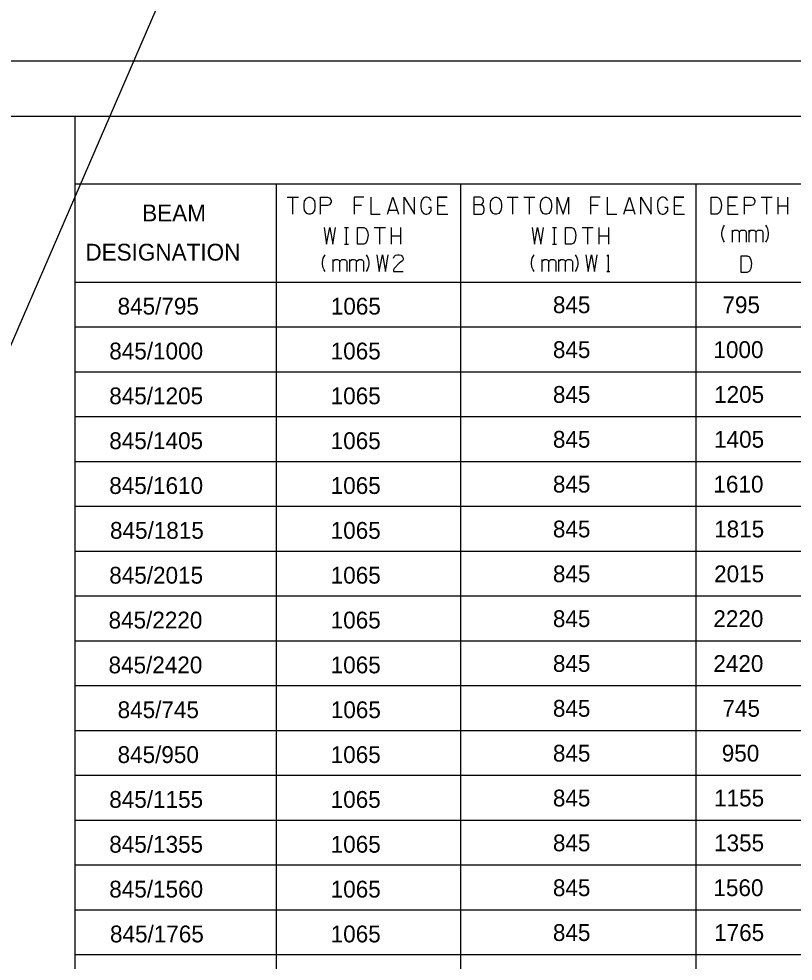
# Model space of a CAD drawing. Extents: x 635698 to 639877, y 296617 to 300175.
# Drawn here: x 636758.8 to 636896.9, y 298701.1 to 298869.3 of the extents above; entities that cross this region are included whole.
import ezdxf

# ---------------------------------------------------------------- set-up
doc = ezdxf.new("R2010")
doc.units = 0
doc.layers.add('1', color=7, linetype='Continuous')
doc.layers.add('2', color=7, linetype='Continuous')

msp = doc.modelspace()

# ---------------------------------------------------------------- linework, layer by layer
at = {"layer": '1'}
msp.add_line((637313.22, 300096.11), (636518.29, 298258.33), dxfattribs=at)
at = {"layer": '2'}
for p, q in [((636545.45, 298861.76), (637331.45, 298861.76)), ((637262.96, 298851.84), (636554.2, 298851.84)), ((636768.84, 298851.84), (636768.84, 298750.25)), ((637262.96, 298839.75), (636768.84, 298839.75)), ((636804.71, 298839.75), (636804.71, 298750.25)), ((636837.59, 298839.75), (636837.59, 298750.25)), ((636879.59, 298839.75), (636879.59, 298750.25)), ((636821.02, 298826.88), (636820.83, 298827.18)), ((636821.16, 298826.55), (636821.02, 298826.88)), ((636821.25, 298826.22), (636821.16, 298826.55)), ((636821.3, 298825.86), (636821.25, 298826.22)), ((636820.83, 298824.18), (636821.02, 298824.49)), ((636821.02, 298824.49), (636821.16, 298824.82)), ((636821.16, 298824.82), (636821.25, 298825.15)), ((636821.25, 298825.15), (636821.3, 298825.51)), ((636821.3, 298825.51), (636821.3, 298825.86)), ((637262.96, 298822.25), (636768.84, 298822.25)), ((637262.96, 298814.25), (636768.84, 298814.25)), ((637262.96, 298806.25), (636768.84, 298806.25)), ((637262.96, 298798.25), (636768.84, 298798.25)), ((637262.96, 298790.25), (636768.84, 298790.25)), ((637262.96, 298782.25), (636768.84, 298782.25)), ((637262.96, 298774.25), (636768.84, 298774.25)), ((637262.96, 298766.25), (636768.84, 298766.25)), ((637262.96, 298758.25), (636768.84, 298758.25)), ((637262.96, 298750.25), (636768.84, 298750.25)), ((637262.96, 298750.25), (636768.84, 298750.25)), ((636768.84, 298750.25), (636768.84, 298678.25)), ((636804.71, 298750.25), (636804.71, 298678.25)), ((636837.59, 298750.25), (636837.59, 298678.25)), ((636879.59, 298750.25), (636879.59, 298678.25)), ((637262.96, 298742.25), (636768.84, 298742.25)), ((637262.96, 298734.25), (636768.84, 298734.25)), ((637262.96, 298726.25), (636768.84, 298726.25)), ((637262.96, 298718.25), (636768.84, 298718.25)), ((637262.96, 298710.25), (636768.84, 298710.25)), ((637262.96, 298702.25), (636768.84, 298702.25))]:
    msp.add_line(p, q, dxfattribs=at)
for points in [[(636806.72, 298837.43), (636808.7, 298837.43)], [(636807.71, 298834.43), (636807.71, 298837.43)], [(636807.71, 298834.43), (636807.71, 298837.43)], [(636810.55, 298837.43), (636810.78, 298837.43), (636811.18, 298837.27), (636811.56, 298836.77), (636811.66, 298836.18), (636811.66, 298835.64), (636811.56, 298835.05), (636811.16, 298834.55), (636810.78, 298834.43), (636810.55, 298834.43), (636810.19, 298834.55), (636809.79, 298835.05), (636809.7, 298835.64), (636809.7, 298836.18), (636809.79, 298836.8), (636810.19, 298837.29), (636810.55, 298837.43)], [(636812.67, 298834.43), (636812.67, 298837.43), (636813.88, 298837.43), (636814.23, 298837.32), (636814.54, 298836.84), (636814.54, 298836.56), (636814.26, 298836.09), (636813.88, 298835.97), (636812.67, 298835.97)], [(636820.35, 298837.43), (636818.63, 298837.43), (636818.63, 298834.43)], [(636821.6, 298837.43), (636821.6, 298834.43), (636823.3, 298834.43)], [(636824.58, 298834.43), (636825.57, 298837.43), (636826.54, 298834.43)], [(636827.56, 298834.43), (636827.56, 298837.43), (636829.42, 298834.43), (636829.42, 298837.43)], [(636832.4, 298836.84), (636832, 298837.34), (636831.62, 298837.43), (636831.34, 298837.43), (636831.03, 298837.34), (636830.63, 298836.84), (636830.53, 298836.21), (636830.53, 298835.71), (636830.65, 298835), (636831, 298834.53), (636831.36, 298834.43), (636831.62, 298834.43), (636832, 298834.53), (636832.4, 298835.03), (636832.4, 298835.62), (636831.88, 298835.62)], [(636835.23, 298837.43), (636833.51, 298837.43), (636833.51, 298834.43), (636835.35, 298834.43)], [(636833.51, 298837.43), (636835.23, 298837.43)], [(636841.33, 298836.06), (636841.59, 298836.35), (636841.7, 298836.7), (636841.7, 298836.82), (636841.59, 298837.22), (636841.18, 298837.43), (636839.98, 298837.43), (636839.98, 298834.43), (636841.33, 298834.43), (636841.7, 298834.65), (636841.85, 298835.05), (636841.85, 298835.4), (636841.7, 298835.76), (636841.33, 298836.06), (636839.98, 298836.06)], [(636843.81, 298837.43), (636844.04, 298837.43), (636844.44, 298837.27), (636844.82, 298836.77), (636844.92, 298836.18), (636844.92, 298835.64), (636844.82, 298835.05), (636844.42, 298834.55), (636844.04, 298834.43), (636843.81, 298834.43), (636843.45, 298834.55), (636843.05, 298835.05), (636842.96, 298835.64), (636842.96, 298836.18), (636843.05, 298836.8), (636843.45, 298837.29), (636843.81, 298837.43)], [(636845.93, 298837.43), (636847.92, 298837.43)], [(636846.93, 298834.43), (636846.93, 298837.43)], [(636846.93, 298834.43), (636846.93, 298837.43)], [(636848.91, 298837.43), (636850.89, 298837.43)], [(636849.9, 298834.43), (636849.9, 298837.43)], [(636849.9, 298834.43), (636849.9, 298837.43)], [(636852.74, 298837.43), (636852.97, 298837.43), (636853.37, 298837.27), (636853.75, 298836.77), (636853.85, 298836.18), (636853.85, 298835.64), (636853.75, 298835.05), (636853.35, 298834.55), (636852.97, 298834.43), (636852.74, 298834.43), (636852.38, 298834.55), (636851.98, 298835.05), (636851.89, 298835.64), (636851.89, 298836.18), (636851.98, 298836.8), (636852.38, 298837.29), (636852.74, 298837.43)], [(636854.86, 298834.43), (636854.86, 298837.43), (636855.9, 298834.43), (636856.87, 298837.43), (636856.87, 298834.43)], [(636862.54, 298837.43), (636860.82, 298837.43), (636860.82, 298834.43)], [(636863.79, 298837.43), (636863.79, 298834.43), (636865.49, 298834.43)], [(636866.77, 298834.43), (636867.76, 298837.43), (636868.73, 298834.43)], [(636869.75, 298834.43), (636869.75, 298837.43), (636871.61, 298834.43), (636871.61, 298837.43)], [(636874.59, 298836.84), (636874.19, 298837.34), (636873.81, 298837.43), (636873.53, 298837.43), (636873.22, 298837.34), (636872.82, 298836.84), (636872.72, 298836.21), (636872.72, 298835.71), (636872.84, 298835), (636873.19, 298834.53), (636873.55, 298834.43), (636873.81, 298834.43), (636874.19, 298834.53), (636874.59, 298835.03), (636874.59, 298835.62), (636874.07, 298835.62)], [(636877.42, 298837.43), (636875.7, 298837.43), (636875.7, 298834.43), (636877.54, 298834.43)], [(636875.7, 298837.43), (636877.42, 298837.43)], [(636882.31, 298837.43), (636883.4, 298837.43), (636883.8, 298837.22), (636884.06, 298836.7), (636884.17, 298836.02), (636884.03, 298835.17), (636883.77, 298834.65), (636883.4, 298834.43), (636882.31, 298834.43), (636882.31, 298837.43)], [(636887.01, 298837.43), (636885.29, 298837.43), (636885.29, 298834.43), (636887.13, 298834.43)], [(636885.29, 298837.43), (636887.01, 298837.43)], [(636888.26, 298834.43), (636888.26, 298837.43), (636889.47, 298837.43), (636889.82, 298837.32), (636890.13, 298836.84), (636890.13, 298836.56), (636889.84, 298836.09), (636889.47, 298835.97), (636888.26, 298835.97)], [(636891.24, 298837.43), (636893.22, 298837.43)], [(636892.23, 298834.43), (636892.23, 298837.43)], [(636892.23, 298834.43), (636892.23, 298837.43)], [(636894.21, 298837.43), (636894.21, 298834.43)], [(636895.92, 298837.43), (636895.92, 298834.43)], [(636819.95, 298835.97), (636818.63, 298835.97)], [(636824.82, 298835.14), (636826.3, 298835.14)], [(636833.51, 298835.95), (636834.86, 298835.95)], [(636833.51, 298835.95), (636834.86, 298835.95)], [(636862.14, 298835.97), (636860.82, 298835.97)], [(636867.01, 298835.14), (636868.49, 298835.14)], [(636875.7, 298835.95), (636877.05, 298835.95)], [(636875.7, 298835.95), (636877.05, 298835.95)], [(636885.29, 298835.95), (636886.63, 298835.95)], [(636885.29, 298835.95), (636886.63, 298835.95)], [(636894.21, 298835.92), (636895.92, 298835.92)], [(636813.31, 298832.05), (636813.74, 298829.05), (636814.3, 298832.05), (636814.85, 298829.05), (636815.32, 298832.05)], [(636816.95, 298832.05), (636817.66, 298832.05)], [(636817.3, 298829.05), (636817.3, 298832.05)], [(636819.27, 298832.05), (636820.35, 298832.05), (636820.75, 298831.84), (636821.01, 298831.32), (636821.13, 298830.64), (636820.99, 298829.79), (636820.73, 298829.27), (636820.35, 298829.05), (636819.27, 298829.05), (636819.27, 298832.05)], [(636822.24, 298832.05), (636824.23, 298832.05)], [(636823.23, 298829.05), (636823.23, 298832.05)], [(636823.23, 298829.05), (636823.23, 298832.05)], [(636825.22, 298832.05), (636825.22, 298829.05)], [(636826.92, 298832.05), (636826.92, 298829.05)], [(636850.38, 298832.05), (636850.8, 298829.05), (636851.37, 298832.05), (636851.91, 298829.05), (636852.39, 298832.05)], [(636854.02, 298832.05), (636854.73, 298832.05)], [(636854.37, 298829.05), (636854.37, 298832.05)], [(636856.33, 298832.05), (636857.42, 298832.05), (636857.82, 298831.84), (636858.08, 298831.32), (636858.2, 298830.64), (636858.06, 298829.79), (636857.8, 298829.27), (636857.42, 298829.05), (636856.33, 298829.05), (636856.33, 298832.05)], [(636859.31, 298832.05), (636861.29, 298832.05)], [(636860.3, 298829.05), (636860.3, 298832.05)], [(636860.3, 298829.05), (636860.3, 298832.05)], [(636862.29, 298832.05), (636862.29, 298829.05)], [(636863.99, 298832.05), (636863.99, 298829.05)], [(636884.71, 298829.44), (636884.53, 298829.74), (636884.38, 298830.07), (636884.29, 298830.4), (636884.24, 298830.76), (636884.24, 298831.11), (636884.29, 298831.47), (636884.38, 298831.8), (636884.53, 298832.13), (636884.71, 298832.44)], [(636886.12, 298831.18), (636886.16, 298831.23), (636886.21, 298831.33), (636886.42, 298831.54), (636886.49, 298831.56), (636886.59, 298831.59), (636886.92, 298831.59), (636887.06, 298831.54), (636887.16, 298831.47), (636887.25, 298831.37), (636887.32, 298831.21), (636887.35, 298831.16), (636887.39, 298831.23), (636887.44, 298831.33), (636887.65, 298831.54), (636887.72, 298831.56), (636887.79, 298831.59), (636888.15, 298831.59), (636888.24, 298831.54), (636888.36, 298831.49), (636888.48, 298831.4), (636888.53, 298831.33), (636888.57, 298831.23), (636888.57, 298829.44)], [(636886.12, 298829.44), (636886.12, 298831.56)], [(636887.35, 298829.44), (636887.35, 298831.18)], [(636889.09, 298831.18), (636889.14, 298831.23), (636889.19, 298831.33), (636889.4, 298831.54), (636889.47, 298831.56), (636889.57, 298831.59), (636889.9, 298831.59), (636890.04, 298831.54), (636890.13, 298831.47), (636890.23, 298831.37), (636890.3, 298831.21), (636890.32, 298831.16), (636890.37, 298831.23), (636890.42, 298831.33), (636890.63, 298831.54), (636890.7, 298831.56), (636890.77, 298831.59), (636891.13, 298831.59), (636891.22, 298831.54), (636891.34, 298831.49), (636891.46, 298831.4), (636891.5, 298831.33), (636891.55, 298831.23), (636891.55, 298829.44)], [(636889.09, 298829.44), (636889.09, 298831.56)], [(636890.32, 298829.44), (636890.32, 298831.18)], [(636892.07, 298829.44), (636892.26, 298829.74), (636892.4, 298830.07), (636892.5, 298830.4), (636892.54, 298830.76), (636892.54, 298831.11), (636892.5, 298831.47), (636892.4, 298831.8), (636892.26, 298832.13), (636892.07, 298832.44)], [(636825.22, 298830.54), (636826.92, 298830.54)], [(636862.29, 298830.54), (636863.99, 298830.54)], [(636816.95, 298829.05), (636817.66, 298829.05)], [(636854.02, 298829.05), (636854.73, 298829.05)], [(636813.47, 298824.18), (636813.28, 298824.49), (636813.14, 298824.82), (636813.05, 298825.15), (636813, 298825.51), (636813, 298825.86), (636813.05, 298826.22), (636813.14, 298826.55), (636813.28, 298826.88), (636813.47, 298827.18)], [(636814.88, 298825.93), (636814.92, 298825.98), (636814.97, 298826.07), (636815.18, 298826.29), (636815.25, 298826.31), (636815.35, 298826.33), (636815.68, 298826.33), (636815.82, 298826.29), (636815.92, 298826.22), (636816.01, 298826.12), (636816.08, 298825.96), (636816.1, 298825.91), (636816.15, 298825.98), (636816.2, 298826.07), (636816.41, 298826.29), (636816.48, 298826.31), (636816.55, 298826.33), (636816.91, 298826.33), (636817, 298826.29), (636817.12, 298826.24), (636817.24, 298826.14), (636817.29, 298826.07), (636817.33, 298825.98), (636817.33, 298824.18)], [(636814.88, 298824.18), (636814.88, 298826.31)], [(636817.85, 298825.93), (636817.9, 298825.98), (636817.95, 298826.07), (636818.16, 298826.29), (636818.23, 298826.31), (636818.33, 298826.33), (636818.66, 298826.33), (636818.8, 298826.29), (636818.89, 298826.22), (636818.99, 298826.12), (636819.06, 298825.96), (636819.08, 298825.91), (636819.13, 298825.98), (636819.18, 298826.07), (636819.39, 298826.29), (636819.46, 298826.31), (636819.53, 298826.33), (636819.88, 298826.33), (636819.98, 298826.29), (636820.1, 298826.24), (636820.21, 298826.14), (636820.26, 298826.07), (636820.31, 298825.98), (636820.31, 298824.18)], [(636817.85, 298824.18), (636817.85, 298826.31)], [(636822.7, 298827.18), (636823.13, 298824.18), (636823.7, 298827.18), (636824.24, 298824.18), (636824.71, 298827.18)], [(636825.68, 298826.57), (636825.78, 298826.85), (636826.03, 298827.09), (636826.39, 298827.18), (636826.65, 298827.18), (636827, 298827.09), (636827.26, 298826.83), (636827.38, 298826.57), (636827.38, 298826.31), (636827.29, 298826.1), (636826.7, 298825.65), (636825.78, 298824.7), (636825.68, 298824.47), (636825.68, 298824.18), (636827.38, 298824.18)], [(636850.75, 298824.18), (636850.56, 298824.49), (636850.42, 298824.82), (636850.32, 298825.15), (636850.27, 298825.51), (636850.27, 298825.86), (636850.32, 298826.22), (636850.42, 298826.55), (636850.56, 298826.88), (636850.75, 298827.18)], [(636852.15, 298825.93), (636852.2, 298825.98), (636852.24, 298826.07), (636852.46, 298826.29), (636852.53, 298826.31), (636852.62, 298826.33), (636852.95, 298826.33), (636853.09, 298826.29), (636853.19, 298826.22), (636853.28, 298826.12), (636853.35, 298825.96), (636853.38, 298825.91), (636853.42, 298825.98), (636853.47, 298826.07), (636853.68, 298826.29), (636853.75, 298826.31), (636853.83, 298826.33), (636854.18, 298826.33), (636854.27, 298826.29), (636854.39, 298826.24), (636854.51, 298826.14), (636854.56, 298826.07), (636854.61, 298825.98), (636854.61, 298824.18)], [(636852.15, 298824.18), (636852.15, 298826.31)], [(636855.13, 298825.93), (636855.17, 298825.98), (636855.22, 298826.07), (636855.43, 298826.29), (636855.5, 298826.31), (636855.6, 298826.33), (636855.93, 298826.33), (636856.07, 298826.29), (636856.16, 298826.22), (636856.26, 298826.12), (636856.33, 298825.96), (636856.35, 298825.91), (636856.4, 298825.98), (636856.45, 298826.07), (636856.66, 298826.29), (636856.73, 298826.31), (636856.8, 298826.33), (636857.16, 298826.33), (636857.25, 298826.29), (636857.37, 298826.24), (636857.49, 298826.14), (636857.53, 298826.07), (636857.58, 298825.98), (636857.58, 298824.18)], [(636855.13, 298824.18), (636855.13, 298826.31)], [(636858.1, 298824.18), (636858.29, 298824.49), (636858.43, 298824.82), (636858.53, 298825.15), (636858.57, 298825.51), (636858.57, 298825.86), (636858.53, 298826.22), (636858.43, 298826.55), (636858.29, 298826.88), (636858.1, 298827.18)], [(636859.98, 298827.18), (636860.4, 298824.18), (636860.97, 298827.18), (636861.51, 298824.18), (636861.98, 298827.18)], [(636863.69, 298826.9), (636863.97, 298827.18), (636863.97, 298824.18), (636863.69, 298824.18), (636864.25, 298824.18)], [(636887.66, 298827.01), (636888.75, 298827.01), (636889.15, 298826.79), (636889.41, 298826.28), (636889.53, 298825.59), (636889.39, 298824.74), (636889.13, 298824.22), (636888.75, 298824.01), (636887.66, 298824.01), (636887.66, 298827.01)], [(636816.1, 298824.18), (636816.1, 298825.93)], [(636819.08, 298824.18), (636819.08, 298825.93)], [(636853.38, 298824.18), (636853.38, 298825.93)], [(636856.35, 298824.18), (636856.35, 298825.93)]]:
    msp.add_lwpolyline(points, dxfattribs=at)

# ---------------------------------------------------------------- texts
for s, p in [('BEAM', (636780.84, 298833.13)), ('DESIGNATION', (636770.71, 298826.13)), ('845/795', (636776.45, 298816.5)), ('1065', (636814.48, 298816.5)), ('845', (636854.09, 298816.75)), ('795', (636884.33, 298816.75)), ('845/1000', (636774.97, 298808.5)), ('1065', (636814.46, 298808.5)), ('845', (636854.09, 298808.75)), ('1000', (636882.72, 298808.75)), ('845/1205', (636774.97, 298800.5)), ('1065', (636814.46, 298800.5)), ('845', (636854.09, 298800.75)), ('1205', (636882.84, 298800.75)), ('845/1405', (636774.97, 298792.5)), ('1065', (636814.46, 298792.5)), ('845', (636854.09, 298792.75)), ('1405', (636882.84, 298792.75)), ('845/1610', (636774.97, 298784.5)), ('1065', (636814.46, 298784.5)), ('845', (636854.09, 298784.75)), ('1610', (636882.72, 298784.75)), ('845/1815', (636775.1, 298776.5)), ('1065', (636814.46, 298776.5)), ('845', (636854.09, 298776.75)), ('1815', (636882.85, 298776.75)), ('845/2015', (636774.97, 298768.5)), ('1065', (636814.46, 298768.5)), ('845', (636854.09, 298768.75)), ('2015', (636882.84, 298768.75)), ('845/2220', (636774.84, 298760.5)), ('1065', (636814.46, 298760.5)), ('845', (636854.09, 298760.75)), ('2220', (636882.71, 298760.75)), ('845/2420', (636774.84, 298752.5)), ('1065', (636814.46, 298752.5)), ('845', (636854.09, 298752.75)), ('2420', (636882.71, 298752.75)), ('845/745', (636776.46, 298744.5)), ('1065', (636814.48, 298744.5)), ('845', (636854.09, 298744.75)), ('745', (636884.33, 298744.75)), ('845/950', (636776.45, 298736.5)), ('1065', (636814.46, 298736.5)), ('845', (636854.09, 298736.75)), ('950', (636884.21, 298736.75)), ('845/1155', (636774.97, 298728.5)), ('1065', (636814.46, 298728.5)), ('845', (636854.09, 298728.75)), ('1155', (636882.84, 298728.75)), ('845/1355', (636774.97, 298720.5)), ('845', (636854.09, 298720.75)), ('1355', (636882.84, 298720.75)), ('1065', (636814.46, 298720.5)), ('845/1560', (636774.97, 298712.5)), ('1065', (636814.46, 298712.5)), ('845', (636854.09, 298712.75)), ('1560', (636882.72, 298712.75)), ('845/1765', (636775.1, 298704.5)), ('1065', (636814.46, 298704.5)), ('845', (636854.09, 298704.75)), ('1765', (636882.85, 298704.75))]:
    msp.add_text(s, height=3, dxfattribs=at).set_placement(p)

doc.saveas('drawing.dxf')
